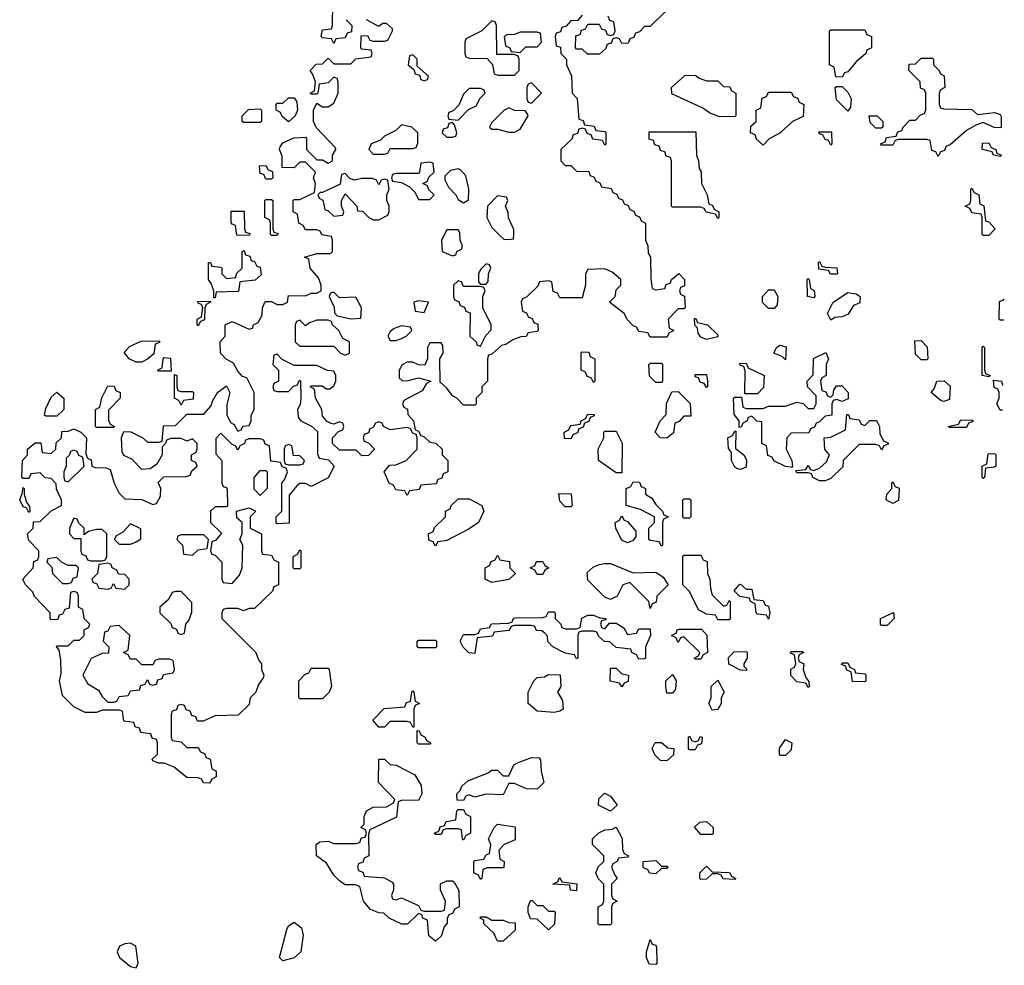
# Model space of a CAD drawing. Header units: inches. Extents: x 2380249 to 2585472, y 382747 to 546448.
# Tile 506 of 626: x 2564358 to 2567844, y 432943 to 436290. Entities that reach past the tile are written whole.
import ezdxf

# ---------------------------------------------------------------- set-up
doc = ezdxf.new("R2010")
doc.units = ezdxf.units.IN
doc.header["$MEASUREMENT"] = 0
doc.layers.add('C5463', color=7, linetype='Continuous')

msp = doc.modelspace()

# ---------------------------------------------------------------- linework, layer by layer
at = {"layer": 'C5463', "color": 4, "elevation": 36}
for points in [[(2565514, 436290), (2565534, 436270), (2565532.7, 436247.3), (2565518, 436242), (2565510, 436226), (2565478, 436222), (2565470, 436206), (2565462, 436222), (2565430, 436226), (2565426, 436230), (2565430, 436254), (2565462, 436258), (2565466, 436270), (2565467.3, 436347.3)], [(2566652.7, 436327.3), (2566590, 436266), (2566570, 436266), (2566552.7, 436247.3), (2566538, 436242), (2566532.7, 436227.3), (2566518, 436222), (2566512.7, 436207.3), (2566490, 436206), (2566482, 436222), (2566470, 436226), (2566458, 436222), (2566452.7, 436207.3), (2566438, 436202), (2566432.7, 436187.3), (2566411.6, 436168.4), (2566368.4, 436168.4), (2566350, 436186), (2566330, 436186), (2566326, 436190), (2566327.3, 436232.7), (2566342, 436238), (2566347.3, 436252.7), (2566362, 436258), (2566370, 436274), (2566410, 436274), (2566418, 436258), (2566432.7, 436252.7), (2566438, 436238), (2566450, 436234), (2566462, 436238), (2566466, 436250), (2566462, 436282), (2566447.3, 436287.3), (2566442, 436302)], [(2566350, 436306), (2566332.7, 436287.3), (2566310, 436286), (2566292.7, 436267.3), (2566278, 436262), (2566272.7, 436247.3), (2566258, 436242), (2566254, 436230), (2566258, 436198), (2566272.7, 436192.7), (2566274, 436170), (2566294, 436150), (2566294, 436130), (2566311.6, 436091.6), (2566314, 436030), (2566331.6, 436011.6), (2566338, 435938), (2566352.7, 435932.7), (2566358, 435918), (2566392.7, 435912.7), (2566398, 435898), (2566430, 435894), (2566434, 435890), (2566434, 435850), (2566430, 435846), (2566422, 435862), (2566387.3, 435867.3), (2566382, 435882), (2566367.3, 435887.3), (2566362, 435902), (2566350, 435906), (2566338, 435902), (2566332.7, 435887.3), (2566318, 435882), (2566312.7, 435867.3), (2566274, 435830), (2566274, 435790), (2566290, 435774), (2566310, 435774), (2566330, 435754), (2566372.7, 435752.7), (2566378, 435738), (2566392.7, 435732.7), (2566398, 435718), (2566412.7, 435712.7), (2566418, 435698), (2566452.7, 435692.7), (2566458, 435678), (2566472.7, 435672.7), (2566478, 435658), (2566492.7, 435652.7), (2566498, 435638), (2566512.7, 435632.7), (2566518, 435618), (2566532.7, 435612.7), (2566538, 435598), (2566552.7, 435592.7), (2566558, 435578), (2566574, 435570), (2566574, 435510), (2566582, 435490), (2566583.6, 435463.6), (2566592, 435450), (2566592.7, 435372.7), (2566598, 435338), (2566610, 435334), (2566642, 435338), (2566647.3, 435352.7), (2566662, 435358), (2566666, 435370), (2566691.6, 435391.6), (2566712, 435370), (2566711.6, 435348.4), (2566698, 435342), (2566694, 435330), (2566698, 435318), (2566711.6, 435311.6), (2566714, 435270), (2566710, 435266), (2566690, 435266), (2566654, 435230), (2566658, 435198), (2566674, 435190), (2566658, 435182), (2566650, 435166), (2566590, 435166), (2566582, 435182), (2566550, 435186), (2566542, 435202), (2566530, 435206), (2566510, 435228), (2566498, 435250), (2566446, 435290), (2566466, 435310), (2566470, 435334), (2566486, 435350), (2566486, 435370), (2566456.4, 435396.4), (2566430, 435408), (2566370, 435406), (2566362, 435390), (2566362, 435350), (2566350, 435306), (2566270, 435306), (2566262, 435322), (2566247.3, 435327.3), (2566242, 435362), (2566230, 435366), (2566198, 435362), (2566192.7, 435347.3), (2566152.7, 435307.3), (2566138, 435302), (2566134, 435290), (2566138, 435258), (2566152.7, 435252.7), (2566158, 435238), (2566172.7, 435232.7), (2566178, 435218), (2566192.7, 435212.7), (2566194, 435190), (2566190, 435186), (2566158, 435182), (2566151.6, 435168.4), (2566132.7, 435167.3), (2566103.6, 435156.4), (2566079.6, 435140.4), (2566063.6, 435136.4), (2566030, 435106), (2566018, 435102), (2566014, 435090), (2566014, 435010), (2565994, 434990), (2565994, 434970), (2565974, 434950), (2565974, 434930), (2565970, 434926), (2565930, 434926), (2565906, 434950), (2565890, 434958), (2565870, 434986), (2565847.3, 435007.3), (2565846, 435090), (2565858, 435110), (2565856.4, 435136.4), (2565850, 435146), (2565810, 435146), (2565802, 435130), (2565802, 435090), (2565792.7, 435067.3), (2565770, 435068), (2565750, 435078), (2565730, 435078), (2565712, 435068), (2565702, 435050), (2565702, 435022), (2565712.7, 435012.7), (2565730, 435012), (2565770, 435022), (2565814, 435010), (2565798, 435002), (2565783.6, 434976.4), (2565718, 434942), (2565714, 434930), (2565718, 434918), (2565731.6, 434911.6), (2565732.7, 434892.7), (2565752, 434870), (2565758, 434838), (2565770, 434834), (2565778, 434818), (2565790, 434814), (2565810, 434794), (2565831.6, 434791.6), (2565854, 434770), (2565854, 434750), (2565874, 434730), (2565874, 434690), (2565858, 434682), (2565852.7, 434667.3), (2565838, 434662), (2565832.7, 434647.3), (2565778, 434642), (2565772.7, 434627.3), (2565738, 434622), (2565730, 434606), (2565722, 434622), (2565690, 434626), (2565682, 434642), (2565666, 434650), (2565648, 434690), (2565667.3, 434712.7), (2565690, 434714), (2565726, 434730), (2565766, 434770), (2565766, 434810), (2565762, 434822), (2565750, 434826), (2565742, 434842), (2565730, 434846), (2565670, 434838), (2565646, 434850), (2565642, 434862), (2565630, 434866), (2565618, 434862), (2565610, 434846), (2565598, 434842), (2565592.7, 434827.3), (2565578, 434822), (2565574, 434810), (2565578, 434798), (2565592.7, 434792.7), (2565614, 434770), (2565592.7, 434747.3), (2565570, 434746), (2565550, 434766), (2565490, 434766), (2565466, 434790), (2565466, 434810), (2565487.3, 434832.7), (2565502, 434838), (2565506, 434850), (2565502, 434862), (2565490, 434866), (2565470, 434858), (2565460.4, 434860.4), (2565447.3, 434867.3), (2565430, 434886), (2565428, 434910), (2565406, 434950), (2565402, 434982), (2565386, 434990), (2565390, 434994), (2565430, 434994), (2565443.6, 434983.6), (2565456.4, 434983.6), (2565470, 434994), (2565478, 435010), (2565478, 435030), (2565470, 435046), (2565448, 435048), (2565410, 435066), (2565330, 435066), (2565287.3, 435087.3), (2565270, 435106), (2565258, 435102), (2565254, 435070), (2565274, 435050), (2565274, 435010), (2565258, 435002), (2565254, 434990), (2565258, 434978), (2565270, 434974), (2565310, 434974), (2565327.3, 434992.7), (2565342, 434998), (2565347.3, 435012.7), (2565352.7, 435012.7), (2565354, 434950), (2565351.6, 434928.4), (2565342, 434910), (2565343.6, 434883.6), (2565354, 434870), (2565391.6, 434851.6), (2565412.7, 434832.7), (2565412.7, 434752.7), (2565418, 434738), (2565451.6, 434731.6), (2565472, 434710), (2565450, 434668), (2565390, 434638), (2565370, 434648), (2565350, 434648), (2565339.6, 434640.4), (2565312.7, 434607.3), (2565312.7, 434507.3), (2565270, 434506), (2565266, 434510), (2565266, 434530), (2565286, 434550), (2565286, 434650), (2565296.4, 434663.6), (2565306, 434690), (2565302, 434702), (2565287.3, 434707.3), (2565282, 434722), (2565247.3, 434727.3), (2565242, 434782), (2565227.3, 434787.3), (2565222, 434802), (2565210, 434806), (2565170, 434806), (2565158, 434802), (2565154, 434790), (2565138, 434782), (2565130, 434766), (2565122, 434782), (2565110, 434786), (2565070, 434826), (2565052.7, 434807.3), (2565052.7, 434752.7), (2565074, 434730), (2565074, 434650), (2565078, 434638), (2565090, 434634), (2565092.7, 434627.3), (2565094, 434570), (2565090, 434566), (2565050, 434566), (2565034, 434550), (2565034, 434510), (2565072, 434472), (2565052.7, 434447.3), (2565038, 434442), (2565034, 434410), (2565038, 434398), (2565050, 434394), (2565074, 434370), (2565074, 434310), (2565078, 434298), (2565110, 434294), (2565136.4, 434323.6), (2565146, 434350), (2565148, 434430), (2565138, 434450), (2565146, 434470), (2565146, 434510), (2565127.3, 434527.3), (2565126, 434550), (2565170, 434562), (2565191.6, 434551.6), (2565191.6, 434548.4), (2565174, 434530), (2565174, 434490), (2565214, 434470), (2565214, 434410), (2565218, 434398), (2565250, 434394), (2565258, 434378), (2565274, 434370), (2565274, 434290), (2565258, 434282), (2565252.7, 434267.3), (2565190, 434206), (2565170, 434206), (2565150, 434198), (2565130, 434206), (2565090, 434206), (2565078, 434202), (2565074, 434190), (2565074, 434170), (2565194, 434050), (2565203.6, 434023.6), (2565214, 434010), (2565214, 433990), (2565222, 433970), (2565219.6, 433960.4), (2565203.6, 433936.4), (2565194, 433910), (2565174, 433890), (2565170, 433866), (2565131.6, 433828.4), (2565050, 433826), (2565007.3, 433807.3), (2564987.3, 433807.3), (2564982, 433822), (2564967.3, 433827.3), (2564962, 433842), (2564947.3, 433847.3), (2564942, 433862), (2564930, 433866), (2564918, 433862), (2564912.7, 433847.3), (2564898, 433842), (2564894, 433830), (2564894, 433750), (2564898, 433738), (2564930, 433734), (2564950, 433714), (2564990, 433714), (2564998, 433698), (2565012.7, 433692.7), (2565018, 433678), (2565032.7, 433672.7), (2565038, 433638), (2565054, 433630), (2565054, 433610), (2565038, 433602), (2565030, 433588), (2565008.4, 433588.4), (2565002, 433602), (2564990, 433606), (2564950, 433608), (2564904.7, 433644.7), (2564870, 433658), (2564850, 433658), (2564830, 433666), (2564827.3, 433672.7), (2564846, 433690), (2564846, 433730), (2564842, 433742), (2564827.3, 433747.3), (2564822, 433762), (2564787.3, 433767.3), (2564782, 433782), (2564767.3, 433787.3), (2564762, 433802), (2564727.3, 433807.3), (2564722, 433842), (2564710, 433846), (2564650, 433846), (2564630, 433838), (2564590, 433838), (2564550, 433858), (2564510, 433898), (2564499, 433950), (2564504.7, 433975.3), (2564504, 434024), (2564498, 434058), (2564488.8, 434071.1), (2564490, 434074), (2564530, 434074), (2564550, 434094), (2564570, 434094), (2564586, 434110), (2564586, 434130), (2564602, 434138), (2564606, 434150), (2564586, 434170), (2564582, 434202), (2564566, 434210), (2564566, 434250), (2564562, 434262), (2564550, 434266), (2564538, 434262), (2564532.7, 434207.3), (2564518, 434202), (2564510, 434186), (2564498, 434182), (2564492.7, 434167.3), (2564470, 434166), (2564466, 434170), (2564466, 434190), (2564410, 434248), (2564404, 434264), (2564378, 434290), (2564370, 434306), (2564368.7, 434310), (2564406, 434350), (2564408.4, 434371.6), (2564422, 434378), (2564426, 434390), (2564426, 434410), (2564390, 434446), (2564386, 434470), (2564406, 434490), (2564407.3, 434512.7), (2564430, 434514), (2564470, 434552), (2564506, 434570), (2564506, 434590), (2564488.4, 434628.4), (2564487.3, 434647.3), (2564470, 434666), (2564448, 434668), (2564430, 434686), (2564398, 434682), (2564390, 434666), (2564370, 434666), (2564366, 434670), (2564368, 434730), (2564386, 434750), (2564386, 434770), (2564412.7, 434792.7), (2564432.7, 434792.7), (2564438, 434758), (2564470, 434754), (2564486, 434770), (2564487.3, 434792.7), (2564506, 434810), (2564507.3, 434832.7), (2564530, 434834), (2564550, 434842), (2564574, 434830), (2564594, 434810), (2564592.7, 434752.7), (2564598, 434738), (2564611.6, 434731.6), (2564614, 434710), (2564624.7, 434704.7), (2564663.6, 434703.6), (2564678, 434698), (2564692, 434650), (2564710, 434614), (2564730, 434594), (2564790, 434592), (2564830, 434574), (2564842, 434578), (2564856.4, 434603.6), (2564858, 434630), (2564848, 434652), (2564868, 434672), (2564947.3, 434672.7), (2564962, 434678), (2564967.3, 434692.7), (2564986, 434710), (2564982, 434722), (2564966, 434730), (2564966, 434750), (2564982, 434758), (2564986, 434770), (2564986, 434790), (2564970, 434806), (2564950, 434798), (2564930, 434808), (2564892.7, 434807.3), (2564878, 434802), (2564874, 434790), (2564862, 434778), (2564862, 434750), (2564843.6, 434716.4), (2564819.6, 434700.4), (2564790, 434698), (2564754.6, 434734.6), (2564727.3, 434747.3), (2564720.4, 434760.4), (2564718, 434810), (2564727.3, 434832.7), (2564751.6, 434831.6), (2564794, 434810), (2564810, 434794), (2564850, 434794), (2564862, 434798), (2564867.3, 434852.7), (2564910, 434854), (2564950, 434894), (2565010, 434894), (2565036.4, 434923.6), (2565040.4, 434939.6), (2565058, 434970), (2565090, 434994), (2565102, 434970), (2565091.6, 434928.4), (2565091.6, 434891.6), (2565104.7, 434864.7), (2565116.9, 434856.9), (2565130, 434834), (2565142, 434838), (2565148.4, 434851.6), (2565170, 434854), (2565178, 434870), (2565178, 434890), (2565188, 434910), (2565188, 434970), (2565162, 435022), (2565147.3, 435027.3), (2565130, 435046), (2565114.6, 435074.6), (2565088.8, 435088.9), (2565068.7, 435110), (2565068, 435150), (2565086, 435170), (2565086, 435210), (2565110, 435222), (2565170, 435194), (2565182, 435198), (2565186, 435210), (2565202, 435218), (2565216.4, 435243.6), (2565218, 435270), (2565227.3, 435292.7), (2565250, 435292), (2565270, 435282), (2565290, 435282), (2565306, 435290), (2565310, 435314), (2565370, 435312), (2565390, 435322), (2565410, 435322), (2565426, 435330), (2565426, 435350), (2565416.4, 435376.4), (2565386, 435410), (2565382, 435442), (2565366, 435450), (2565410, 435462), (2565458, 435462), (2565466, 435470), (2565466, 435510), (2565462, 435522), (2565428.4, 435528.4), (2565422, 435542), (2565410, 435546), (2565370, 435546), (2565362, 435562), (2565346, 435570), (2565342, 435602), (2565326, 435610), (2565326, 435650), (2565330, 435654), (2565350, 435654), (2565402, 435678), (2565406, 435710), (2565398, 435730), (2565406, 435750), (2565370, 435786), (2565350, 435786), (2565330, 435766), (2565287.3, 435767.3), (2565287.3, 435807.3), (2565278, 435830), (2565280.4, 435839.6), (2565290, 435854), (2565328.4, 435871.6), (2565370, 435874), (2565374, 435870), (2565374, 435830), (2565410, 435794), (2565430, 435794), (2565450, 435782), (2565466, 435790), (2565466, 435810), (2565478, 435830), (2565476.4, 435836.4), (2565408, 435908), (2565398, 435930), (2565398, 435970), (2565410, 435994), (2565430, 435982), (2565450, 435982), (2565470, 435994), (2565486, 436030), (2565486, 436070), (2565482, 436082), (2565470, 436086), (2565450, 436066), (2565418, 436062), (2565414, 436030), (2565410, 436026), (2565390, 436026), (2565386, 436030), (2565402, 436038), (2565406, 436070), (2565396.4, 436096.4), (2565386, 436110), (2565407.3, 436132.7), (2565430, 436134), (2565450, 436154), (2565470, 436134), (2565530, 436134), (2565548.4, 436151.6), (2565602, 436158), (2565606, 436170), (2565602, 436182), (2565570, 436186), (2565566, 436190), (2565567.3, 436232.7), (2565590, 436234), (2565598, 436218), (2565610, 436214), (2565650, 436214), (2565662, 436218), (2565678, 436250), (2565678, 436258), (2565656.4, 436276.4), (2565643.6, 436276.4), (2565630, 436266), (2565586, 436290)], [(2567830, 435226), (2567826, 435230), (2567827.3, 435292.7), (2567842, 435298), (2567844.4, 435302.2)], [(2567843.2, 435226), (2567830, 435226)], [(2567838.3, 434908), (2567830, 434908), (2567818, 434930), (2567826, 434950), (2567826, 434970), (2567822, 434982), (2567808.4, 434988.4), (2567806, 435014), (2567834, 435010), (2567838, 434998), (2567839.7, 434997.4)]]:
    msp.add_lwpolyline(points, dxfattribs=at)
at = {"layer": 'C5463', "color": 4}
for points, elevation in [([(2566030, 436286), (2565994, 436250), (2565938, 436222), (2565934, 436210), (2565934, 436170), (2565938, 436158), (2565950, 436154), (2566012.7, 436152.7), (2566032, 436132), (2566038, 436098), (2566050, 436094), (2566110, 436094), (2566126, 436110), (2566126, 436150), (2566122, 436162), (2566107.3, 436167.3), (2566047.3, 436167.3), (2566046, 436270), (2566042, 436282)], 36), ([(2567270, 436086), (2567247.3, 436087.3), (2567242, 436122), (2567226, 436130), (2567226, 436250), (2567230, 436254), (2567350, 436254), (2567358, 436238), (2567374, 436230), (2567374, 436190), (2567358, 436182), (2567354, 436170), (2567319.6, 436140.4), (2567290, 436106), (2567278, 436102)], 36), ([(2566190, 436246), (2566130, 436246), (2566110, 436238), (2566083.6, 436236.4), (2566074, 436230), (2566078, 436198), (2566094, 436190), (2566098, 436178), (2566130, 436174), (2566150, 436194), (2566190, 436194), (2566206, 436210), (2566202, 436242)], 36), ([(2565750, 436166), (2565738, 436162), (2565734, 436130), (2565754, 436114), (2565758, 436098), (2565774, 436094), (2565778, 436078), (2565790, 436074), (2565802, 436078), (2565806, 436090), (2565766, 436126), (2565766, 436150)], 36), ([(2567750, 435954), (2567810, 435962), (2567830, 435954), (2567832.7, 435947.3), (2567832.7, 435907.3), (2567808.4, 435908.4), (2567770, 435926), (2567743.6, 435916.4), (2567710, 435898), (2567652.7, 435847.3), (2567638, 435842), (2567632.7, 435827.3), (2567618, 435822), (2567610, 435806), (2567602, 435822), (2567587.3, 435827.3), (2567582, 435862), (2567570, 435866), (2567470, 435866), (2567458, 435862), (2567450, 435846), (2567410, 435846), (2567406, 435850), (2567422, 435858), (2567427.3, 435872.7), (2567462, 435878), (2567467.3, 435892.7), (2567482, 435898), (2567486, 435910), (2567510, 435934), (2567530, 435934), (2567547.3, 435952.7), (2567562, 435958), (2567566, 435970), (2567566, 436030), (2567562, 436042), (2567547.3, 436047.3), (2567546, 436070), (2567506, 436110), (2567507.3, 436132.7), (2567530, 436134), (2567550, 436154), (2567590, 436154), (2567594, 436150), (2567594, 436130), (2567614, 436110), (2567618, 436098), (2567631.6, 436091.6), (2567634, 436050), (2567618, 436042), (2567614, 436030), (2567614, 435990), (2567618, 435978), (2567630, 435974), (2567730, 435972)], 36), ([(2566790, 436074), (2566830, 436074), (2566850, 436054), (2566872.7, 436052.7), (2566878, 436038), (2566894, 436030), (2566894, 435950), (2566890, 435946), (2566832.7, 435947.3), (2566800.4, 435960.4), (2566776.4, 435976.4), (2566667.3, 436027.3), (2566666, 436050), (2566712.7, 436092.7), (2566750, 436094), (2566763.6, 436083.6)], 36), ([(2565990, 436046), (2565950, 436046), (2565930, 436026), (2565912.7, 435987.3), (2565892.7, 435967.3), (2565878, 435962), (2565874, 435950), (2565878, 435938), (2565910, 435934), (2565947.3, 435972.7), (2565974.6, 435985.4), (2565988, 436012), (2566006, 436030), (2566002, 436042)], 36), ([(2566170, 436066), (2566158, 436062), (2566154, 436050), (2566154, 436010), (2566158, 435998), (2566170, 435994), (2566206, 436030)], 36), ([(2567290, 435966), (2567250, 436006), (2567246, 436050), (2567250, 436054), (2567270, 436054), (2567290, 436034), (2567302, 436010), (2567299.6, 435980.4)], 36), ([(2565310, 435928), (2565287.3, 435947.3), (2565282, 435962), (2565266, 435970), (2565266, 435990), (2565270, 435994), (2565290, 435994), (2565310, 436014), (2565330, 436014), (2565339.6, 435999.6), (2565342, 435970), (2565334, 435950)], 36), ([(2566990, 435846), (2566967.3, 435867.3), (2566962, 435882), (2566946, 435890), (2566947.3, 435912.7), (2566966, 435930), (2566966, 435970), (2566982, 435978), (2566987.3, 436012.7), (2567002, 436018), (2567010, 436034), (2567090, 436034), (2567098, 436018), (2567112.7, 436012.7), (2567118, 435998), (2567134, 435990), (2567132.7, 435947.3), (2567094, 435930), (2567050, 435888), (2567011.6, 435868.4)], 36), ([(2565150, 435926), (2565146, 435930), (2565146, 435950), (2565168.4, 435971.6), (2565210, 435974), (2565214, 435970), (2565214, 435930), (2565210, 435926)], 36), ([(2566090, 435978), (2566072, 435968), (2566030, 435926), (2566022, 435910), (2566030, 435902), (2566050, 435902), (2566090, 435892), (2566110, 435892), (2566130, 435902), (2566158, 435950), (2566156.4, 435956.4), (2566147.3, 435967.3), (2566110, 435968)], 36), ([(2567390, 435906), (2567370, 435926), (2567366, 435950), (2567394, 435950), (2567410, 435934), (2567414, 435930), (2567414, 435910), (2567410, 435906)], 36), ([(2565710, 435918), (2565690, 435898), (2565650, 435878), (2565636, 435864), (2565602, 435850), (2565594, 435830), (2565610, 435814), (2565650, 435814), (2565662, 435818), (2565670, 435834), (2565750, 435834), (2565762, 435838), (2565767.3, 435852.7), (2565768, 435890), (2565746, 435910)], 36), ([(2565890, 435926), (2565878, 435922), (2565872.7, 435907.3), (2565858, 435902), (2565854, 435890), (2565870, 435874), (2565890, 435874), (2565902, 435878), (2565906, 435890), (2565898, 435918)], 36), ([(2566830, 435586), (2566822, 435602), (2566788.4, 435608.4), (2566782, 435622), (2566770, 435626), (2566670, 435626), (2566666, 435630), (2566666, 435790), (2566662, 435802), (2566647.3, 435807.3), (2566642, 435822), (2566627.3, 435827.3), (2566622, 435842), (2566607.3, 435847.3), (2566602, 435862), (2566587.3, 435867.3), (2566587.3, 435892.7), (2566752.7, 435892.7), (2566754, 435810), (2566762, 435790), (2566763.6, 435763.6), (2566771.2, 435751.1), (2566772, 435710), (2566792, 435670), (2566798, 435638), (2566810, 435634), (2566818, 435618), (2566834, 435610), (2566834, 435590)], 36), ([(2567230, 435846), (2567222, 435862), (2567210, 435866), (2567202, 435882), (2567190, 435886), (2567187.3, 435892.7), (2567232.7, 435892.7), (2567234, 435850)], 36), ([(2567830, 435806), (2567806, 435810), (2567802, 435822), (2567766, 435830), (2567767.3, 435852.7), (2567790, 435854), (2567798, 435838), (2567814, 435830), (2567818, 435818), (2567834, 435810)], 36), ([(2565230, 435726), (2565222, 435742), (2565210, 435746), (2565207.3, 435772.7), (2565230, 435774), (2565238, 435758), (2565252.7, 435752.7), (2565254, 435730), (2565250, 435726)], 36), ([(2565810, 435786), (2565778, 435782), (2565774, 435750), (2565770, 435746), (2565690, 435746), (2565678, 435742), (2565674, 435730), (2565678, 435718), (2565710, 435714), (2565738, 435698), (2565758, 435678), (2565770, 435654), (2565810, 435654), (2565826, 435670), (2565807.3, 435687.3), (2565802, 435702), (2565786, 435710), (2565802, 435718), (2565807.3, 435732.7), (2565826, 435750), (2565822, 435782)], 36), ([(2565510, 435746), (2565498, 435742), (2565492.7, 435707.3), (2565430, 435678), (2565422, 435678), (2565414, 435670), (2565418, 435658), (2565431.6, 435651.6), (2565438, 435618), (2565450, 435614), (2565470, 435594), (2565502, 435598), (2565506, 435610), (2565498, 435630), (2565498, 435650), (2565510, 435674), (2565552, 435630), (2565554, 435614), (2565572, 435612), (2565594, 435590), (2565610, 435582), (2565630, 435582), (2565662, 435598), (2565666, 435610), (2565666, 435630), (2565658, 435650), (2565658, 435670), (2565666, 435690), (2565662, 435722), (2565650, 435726), (2565638, 435722), (2565630, 435706), (2565622, 435722), (2565607.3, 435727.3), (2565570, 435728), (2565542, 435722), (2565527.3, 435727.3)], 36), ([(2565910, 435762), (2565883.6, 435756.4), (2565863.6, 435736.4), (2565863.6, 435723.6), (2565876.9, 435696.9), (2565902, 435670), (2565910, 435654), (2565930, 435642), (2565947.3, 435652.7), (2565948, 435690), (2565937.2, 435737.2), (2565919, 435759)], 36), ([(2566050, 435666), (2566014, 435630), (2566012, 435590), (2566030, 435554), (2566062, 435522), (2566072.7, 435512.7), (2566090, 435512), (2566106, 435514), (2566108, 435530), (2566107.3, 435547.3), (2566088.4, 435588.4), (2566087.3, 435607.3), (2566078, 435630), (2566086, 435650), (2566082, 435662)], 36), ([(2567770, 435526), (2567766, 435530), (2567766, 435590), (2567762, 435602), (2567730, 435606), (2567722, 435622), (2567706, 435630), (2567722, 435638), (2567726, 435650), (2567726, 435690), (2567730, 435694), (2567738, 435678), (2567754, 435670), (2567758, 435638), (2567771.6, 435631.6), (2567778, 435578), (2567790, 435574), (2567812, 435550), (2567790, 435526)], 36), ([(2565250, 435526), (2565246, 435530), (2565246, 435570), (2565242, 435582), (2565226, 435590), (2565226, 435650), (2565230, 435654), (2565250, 435654), (2565254, 435650), (2565254, 435550), (2565258, 435538), (2565272.7, 435532.7), (2565270, 435526)], 36), ([(2565170, 435526), (2565127.3, 435527.3), (2565122, 435562), (2565110, 435566), (2565107.3, 435572.7), (2565107.3, 435612.7), (2565152.7, 435612.7), (2565154, 435550), (2565158, 435538), (2565172.7, 435532.7)], 36), ([(2565910, 435546), (2565870, 435546), (2565852, 435510), (2565854, 435470), (2565890, 435454), (2565902, 435458), (2565906, 435470), (2565922, 435478), (2565926, 435490), (2565918, 435510), (2565916.4, 435536.4)], 36), ([(2565046, 435306), (2565046, 435330), (2565036.4, 435356.4), (2565026, 435370), (2565026, 435430), (2565034, 435430), (2565038, 435418), (2565070, 435414), (2565074, 435410), (2565074, 435390), (2565090, 435374), (2565122, 435378), (2565127.3, 435392.7), (2565146, 435410), (2565146, 435470), (2565152.7, 435472.7), (2565158, 435458), (2565172.7, 435452.7), (2565178, 435438), (2565190, 435434), (2565198, 435418), (2565210, 435414), (2565212.7, 435387.3), (2565191.6, 435368.4), (2565138, 435362), (2565132.7, 435327.3), (2565054, 435326), (2565050, 435306)], 36), ([(2566010, 435426), (2565990, 435406), (2565982, 435390), (2565982, 435362), (2565990, 435354), (2566010, 435354), (2566016.4, 435363.6), (2566018, 435390), (2566026, 435410), (2566022, 435422)], 36), ([(2567228.7, 435388.7), (2567222, 435402), (2567187.3, 435407.3), (2567186, 435430), (2567190, 435434), (2567198, 435418), (2567210, 435414), (2567251.6, 435411.6), (2567254, 435390), (2567250, 435388.7)], 36), ([(2565910, 435366), (2565894, 435350), (2565894, 435310), (2565898, 435298), (2565912.7, 435292.7), (2565918, 435278), (2565932.7, 435272.7), (2565938, 435258), (2565952.7, 435252.7), (2565952, 435170), (2565974, 435150), (2565978, 435138), (2565990, 435134), (2566008.4, 435171.6), (2566027.3, 435192.7), (2566028, 435210), (2565998, 435270), (2565998, 435310), (2566006, 435330), (2566002, 435342), (2565990, 435346), (2565930, 435346), (2565922, 435362)], 36), ([(2567170, 435306), (2567148, 435310), (2567146, 435370), (2567150, 435374), (2567154, 435370), (2567158, 435338), (2567171.6, 435331.6), (2567174, 435310)], 36), ([(2565470, 435326), (2565458, 435322), (2565454, 435310), (2565472, 435272), (2565472.7, 435252.7), (2565482, 435242), (2565530, 435231.3), (2565550, 435232), (2565566, 435234), (2565568, 435270), (2565548, 435308), (2565490, 435306)], 36), ([(2567010, 435268), (2566988.4, 435288.4), (2566988, 435310), (2567010, 435334), (2567030, 435334), (2567042, 435310), (2567039.6, 435280.4), (2567030, 435268)], 36), ([(2567230, 435226), (2567218, 435250), (2567238, 435290), (2567290, 435324.7), (2567319.6, 435319.6), (2567334, 435310), (2567332.7, 435287.3), (2567310, 435278), (2567292, 435248), (2567270, 435238), (2567244.7, 435235.3)], 36), ([(2564990, 435206), (2564986, 435210), (2564986, 435230), (2565002, 435238), (2565006, 435270), (2565002, 435282), (2564990, 435286), (2564987.3, 435292.7), (2565034, 435294), (2565034, 435290), (2565018, 435282), (2565014, 435270), (2565012.7, 435227.3), (2564998, 435222)], 36), ([(2565770, 435295.3), (2565754, 435290), (2565758, 435258), (2565790, 435254), (2565806, 435290)], 36), ([(2565450, 435226), (2565410, 435226), (2565383.6, 435216.4), (2565370, 435206), (2565350, 435226), (2565338, 435222), (2565334, 435210), (2565334, 435150), (2565350, 435134), (2565470, 435134), (2565494, 435110), (2565510, 435102), (2565526, 435110), (2565526, 435150), (2565502, 435162), (2565488, 435190), (2565466, 435210), (2565462, 435222)], 36), ([(2566790, 435158), (2566770, 435166), (2566760.4, 435180.4), (2566758, 435198), (2566748.4, 435208.4), (2566747.3, 435232.7), (2566752.7, 435232.7), (2566758, 435218), (2566794, 435210), (2566830, 435174), (2566830, 435168)], 36), ([(2565710, 435206), (2565683.6, 435196.4), (2565670, 435186), (2565662, 435170), (2565670, 435154), (2565690, 435154), (2565710, 435162), (2565726, 435170), (2565746, 435190), (2565742, 435202)], 36), ([(2564770, 435078), (2564746, 435090), (2564728.4, 435111.6), (2564747.3, 435132.7), (2564788.4, 435151.6), (2564852.7, 435152.7), (2564852.7, 435147.3), (2564838, 435142), (2564832.7, 435107.3), (2564810, 435088), (2564790, 435078)], 36), ([(2567070, 435086), (2567058, 435098), (2567028, 435110), (2567038, 435130), (2567050, 435138), (2567072, 435132)], 36), ([(2567550, 435086), (2567530, 435106), (2567527.3, 435152.7), (2567550, 435154), (2567571.6, 435131.6), (2567574, 435090), (2567570, 435086)], 36), ([(2566390, 435006), (2566382, 435022), (2566367.3, 435027.3), (2566362, 435042), (2566346, 435050), (2566346, 435110), (2566350, 435114), (2566372.7, 435112.7), (2566378, 435098), (2566394, 435090), (2566394, 435010)], 36), ([(2567230, 434954), (2567238, 434962), (2567240.4, 434979.6), (2567250, 434994), (2567270, 434994), (2567292, 434970), (2567291.6, 434948.4), (2567270, 434938), (2567250, 434946), (2567238, 434942), (2567234, 434930), (2567234, 434890), (2567210, 434886), (2567190, 434866), (2567178, 434862), (2567172.7, 434847.3), (2567158, 434842), (2567152.7, 434827.3), (2567090, 434826), (2567074, 434810), (2567072, 434770), (2567092, 434730), (2567094, 434706), (2567090, 434706), (2567070, 434708), (2567028.4, 434728.4), (2567022, 434742), (2567007.3, 434747.3), (2567002, 434782), (2566986, 434790), (2566986, 434866), (2566968.4, 434868.4), (2566950, 434886), (2566938, 434882), (2566934, 434870), (2566918, 434862), (2566912.7, 434847.3), (2566906, 434846), (2566906, 434870), (2566887.3, 434892.7), (2566886, 434950), (2566890, 434954), (2566914, 434954), (2566918, 434918), (2566930, 434914), (2566990, 434914), (2567010, 434922), (2567070, 434922), (2567110, 434936), (2567131.6, 434931.6), (2567150, 434914), (2567170, 434914), (2567178, 434930), (2567178, 434958), (2567148, 434990), (2567146, 435010), (2567167.3, 435032.7), (2567169, 435091), (2567212, 435112), (2567222, 435090), (2567214, 435070), (2567214, 435030), (2567198, 435022), (2567194, 435010), (2567198, 434978), (2567212.7, 434972.7), (2567218, 434958)], 36), ([(2567790, 435026), (2567766, 435030), (2567766, 435130), (2567770, 435134), (2567774, 435130), (2567774, 435050), (2567778, 435038), (2567794, 435030)], 36), ([(2564850, 435046), (2564846, 435050), (2564862, 435058), (2564866, 435090), (2564870, 435094), (2564891.6, 435091.6), (2564894, 435046), (2564890, 435046)], 36), ([(2566610, 435006), (2566588.4, 435028.4), (2566586, 435070), (2566590, 435074), (2566630, 435074), (2566634, 435070), (2566634, 435010), (2566630, 435006)], 36), ([(2566926, 434966), (2566927.3, 435047.3), (2566922, 435062), (2566910, 435066), (2566907.3, 435072.7), (2566930, 435074), (2566938, 435058), (2566994, 435030), (2566991.6, 434988.4), (2566970, 434966)], 36), ([(2564930, 434974), (2564970, 434974), (2564974, 434970), (2564972.7, 434947.3), (2564938, 434942), (2564930, 434926), (2564922, 434942), (2564906, 434950), (2564906, 435034), (2564914, 435030), (2564914, 434990), (2564918, 434978)], 36), ([(2566790, 434988), (2566782, 435002), (2566767.3, 435007.3), (2566762, 435022), (2566750, 435026), (2566750, 435034), (2566790, 435034), (2566794, 435010), (2566794, 434990)], 36), ([(2567630, 434938), (2567620.4, 434940.4), (2567586, 434970), (2567596.4, 434983.6), (2567606, 435010), (2567632, 435012), (2567652.7, 434992.7), (2567650, 434946)], 36), ([(2564450, 434886), (2564446, 434890), (2564450, 434914), (2564470, 434954), (2564490, 434972), (2564514, 434950), (2564514, 434910), (2564490, 434886)], 36), ([(2564630, 434846), (2564626, 434850), (2564626, 434910), (2564642, 434918), (2564648.4, 434951.6), (2564670, 434994), (2564692.7, 434992.7), (2564698, 434978), (2564714, 434970), (2564714, 434950), (2564672.7, 434907.3), (2564672.7, 434872.7), (2564678, 434858), (2564694, 434850), (2564690, 434846)], 36), ([(2566650, 434808.7), (2566626, 434810), (2566608, 434830), (2566626, 434870), (2566647.3, 434892.7), (2566648.4, 434931.6), (2566667.3, 434972.7), (2566690, 434974), (2566731.6, 434931.6), (2566734, 434886), (2566710, 434886), (2566692.7, 434867.3), (2566678, 434862), (2566672.7, 434827.3)], 36), ([(2566310, 434806), (2566287.3, 434807.3), (2566286, 434830), (2566302, 434838), (2566310, 434854), (2566342, 434858), (2566346, 434870), (2566362, 434878), (2566370, 434894), (2566392.7, 434892.7), (2566392.7, 434887.3), (2566378, 434882), (2566372.7, 434867.3), (2566358, 434862), (2566352.7, 434847.3), (2566338, 434842), (2566332.7, 434827.3), (2566318, 434822)], 36), ([(2567350, 434854), (2567368.4, 434871.6), (2567391.3, 434871.3), (2567402, 434850), (2567403.6, 434823.6), (2567418, 434798), (2567432.7, 434792.7), (2567432.7, 434787.3), (2567418, 434782), (2567410, 434768), (2567402, 434782), (2567390, 434786), (2567330, 434786), (2567274, 434730), (2567272.7, 434707.3), (2567230, 434666), (2567210, 434658), (2567190, 434658), (2567166, 434670), (2567162, 434682), (2567150, 434686), (2567110, 434686), (2567106, 434694), (2567142, 434698), (2567150, 434712), (2567158, 434698), (2567170, 434694), (2567190, 434702), (2567214.6, 434725.4), (2567226, 434750), (2567208.4, 434768.4), (2567206, 434810), (2567230, 434812), (2567282, 434838), (2567287.3, 434892.7), (2567292.7, 434892.7), (2567298, 434878), (2567330, 434874), (2567338, 434858)], 36), ([(2567650, 434846), (2567646, 434850), (2567682, 434858), (2567690, 434874), (2567732.7, 434872.7), (2567732.7, 434867.3), (2567718, 434862), (2567710, 434846)], 36), ([(2566470, 434686), (2566408, 434730), (2566406, 434770), (2566426, 434810), (2566426, 434830), (2566430, 434834), (2566470, 434834), (2566491.6, 434791.6), (2566490, 434686)], 36), ([(2566910, 434698), (2566900.4, 434700.4), (2566890, 434706), (2566878, 434730), (2566878, 434758), (2566867.3, 434772.7), (2566866, 434810), (2566882, 434818), (2566890, 434834), (2566894, 434834), (2566892.7, 434772.7), (2566922, 434750), (2566932, 434732), (2566930, 434706)], 36), ([(2564550, 434766), (2564538, 434762), (2564532.7, 434747.3), (2564522, 434738), (2564522, 434710), (2564514, 434690), (2564514, 434670), (2564518, 434658), (2564530, 434654), (2564586, 434710), (2564582, 434742), (2564567.3, 434747.3), (2564562, 434762)], 36), ([(2565310, 434786), (2565298, 434782), (2565294, 434770), (2565294, 434730), (2565298, 434718), (2565310, 434714), (2565350, 434714), (2565362, 434718), (2565366, 434730), (2565350, 434746), (2565327.3, 434747.3), (2565322, 434782)], 36), ([(2567770, 434666), (2567766, 434670), (2567766, 434710), (2567782, 434718), (2567787.3, 434752.7), (2567810, 434754), (2567814, 434750), (2567814, 434710), (2567810, 434706), (2567778, 434702), (2567774, 434670)], 36), ([(2565210, 434606), (2565188.4, 434628.4), (2565188, 434670), (2565210, 434694), (2565230, 434694), (2565234, 434690), (2565234, 434630)], 36), ([(2566630, 434426), (2566622, 434442), (2566590, 434446), (2566586, 434450), (2566586, 434490), (2566606, 434510), (2566606, 434530), (2566556.4, 434556.4), (2566506, 434570), (2566506, 434630), (2566522, 434638), (2566530, 434654), (2566552.7, 434652.7), (2566558, 434638), (2566574, 434630), (2566574, 434610), (2566596.9, 434596.9), (2566610, 434574), (2566634, 434550), (2566638, 434538), (2566654, 434530), (2566638, 434522), (2566634, 434510), (2566634, 434430)], 36), ([(2567450, 434578), (2567426, 434590), (2567428, 434610), (2567446, 434630), (2567446, 434650), (2567450, 434654), (2567458, 434638), (2567471.6, 434631.6), (2567470, 434588)], 36), ([(2564390, 434546), (2564382, 434562), (2564370, 434566), (2564358, 434590), (2564367.3, 434612.7), (2564370, 434634), (2564374, 434630), (2564374, 434610), (2564382, 434582), (2564392.7, 434567.3), (2564394, 434550)], 36), ([(2565830, 434426), (2565822, 434442), (2565807.3, 434447.3), (2565806, 434470), (2565822, 434478), (2565827.3, 434492.7), (2565866, 434530), (2565866, 434550), (2565882, 434558), (2565886, 434570), (2565910, 434594), (2565950, 434594), (2565994, 434570), (2566002, 434550), (2565982, 434510), (2565950, 434488), (2565870, 434446), (2565838, 434442)], 36), ([(2566290, 434566), (2566270, 434586), (2566267.3, 434612.7), (2566311.2, 434611.1), (2566314, 434570), (2566310, 434566)], 36), ([(2566710, 434526), (2566706, 434530), (2566706, 434590), (2566710, 434594), (2566730, 434594), (2566734, 434590), (2566734, 434530), (2566730, 434526)], 36), ([(2564550, 434526), (2564534, 434490), (2564534, 434470), (2564550, 434454), (2564574, 434454), (2564574, 434410), (2564578, 434398), (2564592.7, 434392.7), (2564598, 434378), (2564610, 434374), (2564650, 434374), (2564662, 434378), (2564666, 434390), (2564666, 434470), (2564650, 434486), (2564630, 434486), (2564602, 434478), (2564586, 434466), (2564586, 434490), (2564567.3, 434507.3), (2564562, 434522)], 36), ([(2566510, 434438), (2566490, 434448), (2566468.4, 434488.4), (2566466, 434510), (2566482, 434518), (2566490, 434534), (2566498, 434518), (2566510, 434514), (2566539.6, 434479.6), (2566539.6, 434460.4), (2566530, 434446)], 36), ([(2564750, 434506), (2564723.6, 434476.4), (2564698, 434462), (2564694, 434450), (2564710, 434434), (2564750, 434434), (2564770, 434442), (2564787.3, 434452.7), (2564787.3, 434487.3)], 36), ([(2565010, 434466), (2564930, 434466), (2564918, 434462), (2564914, 434450), (2564934, 434430), (2564938, 434398), (2564970, 434394), (2564990, 434414), (2565022, 434418), (2565026, 434450)], 36), ([(2565330, 434346), (2565326, 434350), (2565326, 434390), (2565342, 434398), (2565350, 434414), (2565354, 434410), (2565354, 434350), (2565350, 434346)], 36), ([(2564490, 434386), (2564458, 434382), (2564454, 434370), (2564472, 434352), (2564474, 434330), (2564510, 434294), (2564530, 434294), (2564542, 434298), (2564547.3, 434312.7), (2564562, 434318), (2564566, 434350), (2564558, 434358), (2564530, 434358), (2564506, 434370)], 36), ([(2566030, 434298), (2566006, 434310), (2566006, 434350), (2566022, 434358), (2566027.3, 434372.7), (2566042, 434378), (2566050, 434394), (2566058, 434378), (2566092.7, 434372.7), (2566094, 434350), (2566114, 434330), (2566090, 434308.7)], 36), ([(2566190, 434326), (2566182, 434342), (2566166, 434350), (2566182, 434358), (2566188.4, 434371.6), (2566210, 434372), (2566218, 434358), (2566232, 434350), (2566218, 434342), (2566210, 434326)], 36), ([(2566850, 434214), (2566862, 434218), (2566870, 434234), (2566874, 434230), (2566874, 434170), (2566870, 434166), (2566830, 434166), (2566822, 434182), (2566790, 434186), (2566761.2, 434201.2), (2566730, 434266), (2566706, 434290), (2566706, 434390), (2566710, 434394), (2566770, 434394), (2566778, 434378), (2566792.7, 434372.7), (2566794, 434330), (2566802, 434310), (2566803.6, 434276.4), (2566810, 434254)], 36), ([(2564670, 434366), (2564638, 434362), (2564634, 434330), (2564614, 434310), (2564618, 434298), (2564630, 434294), (2564638, 434278), (2564670, 434274), (2564682, 434278), (2564690, 434294), (2564698, 434278), (2564730, 434274), (2564746, 434290), (2564746, 434310), (2564730, 434326), (2564707.3, 434327.3), (2564702, 434342), (2564686, 434350), (2564682, 434362)], 36), ([(2566530, 434332), (2566610, 434334), (2566636.9, 434316.9), (2566654, 434290), (2566614, 434250), (2566611.6, 434228.4), (2566598, 434222), (2566590, 434206), (2566586, 434230), (2566518, 434298), (2566494, 434290), (2566474, 434250), (2566450, 434238), (2566430, 434246), (2566370, 434306), (2566367.3, 434332.7), (2566388.4, 434351.6), (2566410, 434362), (2566430, 434364.7), (2566450, 434364.7)], 36), ([(2564930, 434266), (2564910, 434266), (2564898, 434262), (2564883.6, 434236.4), (2564854, 434210), (2564854, 434190), (2564892.7, 434152.7), (2564898, 434138), (2564912.7, 434132.7), (2564918, 434118), (2564930, 434114), (2564942, 434118), (2564946, 434150), (2564956.4, 434163.6), (2564967.3, 434192.7), (2564967.3, 434227.3)], 36), ([(2566930, 434274), (2566950, 434274), (2566958, 434238), (2566990, 434234), (2566998, 434218), (2567010, 434214), (2567014, 434190), (2567010, 434168), (2567002, 434182), (2566970, 434186), (2566966, 434190), (2566962, 434222), (2566946, 434230), (2566942, 434242), (2566908, 434248), (2566888, 434268), (2566906, 434290), (2566910, 434292)], 36), ([(2566290, 434134), (2566330, 434134), (2566342, 434138), (2566348.8, 434171.1), (2566370, 434182), (2566390, 434182), (2566412.7, 434172.7), (2566434, 434170), (2566434, 434166), (2566418, 434162), (2566414, 434150), (2566418, 434138), (2566430, 434134), (2566446, 434154), (2566470, 434154), (2566496.9, 434136.9), (2566510, 434114), (2566542, 434118), (2566550, 434134), (2566590, 434134), (2566592, 434110), (2566574, 434070), (2566574, 434030), (2566570, 434028), (2566550, 434026), (2566542, 434042), (2566526, 434050), (2566522, 434062), (2566470, 434068), (2566447.3, 434087.3), (2566428.4, 434088.4), (2566407.3, 434107.3), (2566402, 434122), (2566390, 434126), (2566350, 434126), (2566338, 434122), (2566334, 434110), (2566334, 434030), (2566330, 434028), (2566322, 434042), (2566290, 434048), (2566246, 434070), (2566228.4, 434088.4), (2566227.3, 434107.3), (2566218, 434118), (2566207.3, 434127.3), (2566188.4, 434128.4), (2566182, 434142), (2566170, 434146), (2566110, 434146), (2566098, 434142), (2566090, 434128), (2566038, 434122), (2566031.6, 434108.4), (2565978, 434102), (2565970, 434046), (2565948.7, 434048.7), (2565928.8, 434068.9), (2565918, 434090), (2565930, 434114), (2565970, 434114), (2565982, 434118), (2565990, 434134), (2566022, 434138), (2566028.4, 434151.6), (2566090, 434154), (2566102, 434158), (2566106, 434170), (2566112.7, 434172.7), (2566210, 434174), (2566222, 434178), (2566230, 434194), (2566250, 434194), (2566254, 434190), (2566254, 434170), (2566274, 434150), (2566278, 434138)], 36), ([(2567410, 434146), (2567406, 434150), (2567406, 434170), (2567451.6, 434191.6), (2567454, 434170), (2567430, 434146)], 36), ([(2564710, 434146), (2564678, 434142), (2564670, 434126), (2564658, 434122), (2564654, 434090), (2564674, 434070), (2564672.7, 434047.3), (2564650, 434046), (2564611.6, 434028.4), (2564582, 433970), (2564599.6, 433939.6), (2564636.9, 433916.9), (2564650, 433894), (2564670, 433874), (2564690, 433874), (2564702, 433878), (2564710, 433894), (2564742, 433898), (2564750, 433914), (2564782, 433918), (2564787.3, 433932.7), (2564802, 433938), (2564810, 433954), (2564818, 433938), (2564830, 433934), (2564842, 433938), (2564847.3, 433952.7), (2564862, 433958), (2564867.3, 433972.7), (2564902, 433978), (2564906, 433990), (2564902, 434022), (2564890, 434026), (2564850, 434026), (2564838, 434022), (2564830, 434006), (2564790, 434006), (2564770, 434026), (2564750, 434026), (2564742, 434042), (2564726, 434050), (2564742, 434058), (2564748, 434110)], 36), ([(2566750, 434026), (2566746, 434030), (2566762, 434038), (2566766, 434050), (2566710, 434106), (2566698, 434102), (2566690, 434086), (2566682, 434102), (2566666, 434110), (2566682, 434118), (2566686, 434130), (2566692.7, 434132.7), (2566772.7, 434132.7), (2566791.6, 434111.6), (2566794, 434050), (2566778, 434042), (2566770, 434026)], 36), ([(2565770, 434066), (2565766, 434070), (2565766, 434090), (2565770, 434094), (2565830, 434094), (2565834, 434090), (2565834, 434070), (2565830, 434066)], 36), ([(2566930, 433986), (2566910, 433988), (2566868.4, 434008.4), (2566868, 434032), (2566887.3, 434052.7), (2566930, 434054), (2566934, 434050), (2566934, 434030), (2566922, 434010), (2566922, 434002), (2566934, 433990)], 36), ([(2567150, 433926), (2567142, 433942), (2567110, 433946), (2567088.4, 433968.4), (2567088.4, 433991.6), (2567102, 433998), (2567106, 434010), (2567102, 434042), (2567087.3, 434047.3), (2567090, 434054), (2567130, 434054), (2567134, 434050), (2567118, 434042), (2567114, 434030), (2567118, 434018), (2567134, 434010), (2567132, 433990), (2567142, 433962), (2567152.7, 433947.3), (2567154, 433930)], 36), ([(2565350, 433886), (2565346, 433890), (2565346, 433950), (2565367.3, 433972.7), (2565382, 433978), (2565390, 433994), (2565450, 433994), (2565454, 433990), (2565462, 433930), (2565454, 433910), (2565430, 433886)], 36), ([(2566490, 433928), (2566482, 433942), (2566448.4, 433948.4), (2566450, 433994), (2566470, 433994), (2566490, 433974), (2566514, 433970), (2566512.7, 433947.3), (2566498, 433942)], 36), ([(2567350, 433946), (2567307.3, 433947.3), (2567302, 433982), (2567287.3, 433987.3), (2567282, 434002), (2567268, 434008), (2567270, 434014), (2567290, 434014), (2567298, 433998), (2567314, 433990), (2567318, 433978), (2567350, 433974), (2567354, 433970), (2567354, 433950)], 36), ([(2566250, 433838), (2566190, 433842), (2566158, 433870), (2566158, 433910), (2566178, 433950), (2566190, 433962), (2566216.4, 433963.6), (2566230, 433972), (2566271.3, 433971.3), (2566274, 433930), (2566262, 433910), (2566279.6, 433879.6), (2566282, 433850), (2566270, 433842)], 36), ([(2566650, 433906), (2566646, 433930), (2566646, 433950), (2566670, 433972), (2566682, 433950), (2566679.6, 433920.4), (2566670, 433906)], 36), ([(2566810, 433846), (2566798, 433870), (2566806, 433890), (2566806, 433930), (2566830, 433952), (2566852, 433910), (2566842, 433890), (2566842, 433870), (2566830, 433848)], 36), ([(2565750, 433786), (2565742, 433802), (2565730, 433806), (2565670, 433806), (2565650, 433786), (2565630, 433786), (2565608, 433810), (2565648.4, 433851.6), (2565722, 433858), (2565727.3, 433872.7), (2565742, 433878), (2565746, 433910), (2565750, 433914), (2565754, 433910), (2565758, 433878), (2565774, 433870), (2565758, 433862), (2565754, 433850), (2565754, 433786)], 36), ([(2565770, 433726), (2565766, 433730), (2565766, 433774), (2565772.7, 433772.7), (2565778, 433758), (2565794, 433750), (2565798, 433738), (2565814, 433730), (2565810, 433726)], 36), ([(2566750, 433734), (2566762, 433738), (2566767.3, 433752.7), (2566774, 433750), (2566772.7, 433727.3), (2566758, 433722), (2566750, 433706), (2566730, 433706), (2566726, 433710), (2566726, 433750), (2566730, 433754), (2566738, 433738)], 36), ([(2566650, 433666), (2566627.3, 433667.3), (2566607.3, 433687.3), (2566598, 433710), (2566608.4, 433731.6), (2566630, 433732), (2566652.7, 433712.7), (2566674, 433710), (2566672.7, 433687.3)], 36), ([(2567050, 433686), (2567048, 433690), (2567048.4, 433711.6), (2567070, 433742), (2567092, 433730), (2567090, 433706), (2567070, 433686)], 36), ([(2566190, 433566), (2566152.7, 433567.3), (2566110, 433586), (2566090, 433586), (2566070, 433546), (2566010, 433548), (2565970, 433538), (2565950, 433546), (2565938, 433542), (2565930, 433526), (2565907.3, 433527.3), (2565906, 433550), (2565918, 433562), (2565923.1, 433576.9), (2565944.7, 433595.3), (2566016.4, 433623.6), (2566030, 433634), (2566050, 433634), (2566070, 433614), (2566090, 433614), (2566107.3, 433652.7), (2566120.4, 433659.6), (2566170, 433678), (2566196.9, 433676.9), (2566202, 433670), (2566204.7, 433630), (2566214, 433590)], 36), ([(2565770, 433526), (2565712.7, 433527.3), (2565698, 433522), (2565692.7, 433467.3), (2565598, 433422), (2565592.7, 433407.3), (2565594, 433330), (2565578, 433322), (2565572.7, 433307.3), (2565558, 433302), (2565554, 433290), (2565558, 433278), (2565572.7, 433272.7), (2565578, 433258), (2565650, 433252), (2565676.9, 433236.9), (2565682, 433230), (2565682, 433210), (2565674, 433190), (2565678, 433178), (2565690, 433174), (2565710, 433182), (2565770, 433154), (2565778, 433138), (2565790, 433134), (2565850, 433134), (2565862, 433138), (2565866, 433170), (2565848.4, 433208.4), (2565848.4, 433231.6), (2565870, 433242), (2565890, 433242), (2565896.9, 433236.9), (2565912.7, 433207.3), (2565914, 433150), (2565898, 433142), (2565890, 433126), (2565878, 433122), (2565871.6, 433108.4), (2565871.6, 433091.6), (2565861, 433079), (2565850, 433046), (2565830, 433028), (2565807.3, 433047.3), (2565802, 433102), (2565786, 433110), (2565782, 433122), (2565770, 433126), (2565731.6, 433088.4), (2565711.6, 433088.4), (2565666, 433110), (2565647.3, 433127.3), (2565630, 433128), (2565600.2, 433140.2), (2565575.3, 433170), (2565562, 433222), (2565547.3, 433227.3), (2565510, 433228), (2565490, 433242), (2565470, 433262), (2565444.8, 433304.8), (2565409, 433330), (2565408, 433370), (2565420.4, 433379.6), (2565450, 433382), (2565470, 433374), (2565550, 433374), (2565562, 433378), (2565567.3, 433392.7), (2565582, 433398), (2565586, 433410), (2565582, 433422), (2565566, 433430), (2565578, 433442), (2565578, 433470), (2565586, 433490), (2565610, 433502), (2565656.4, 433503.6), (2565682, 433518), (2565686, 433530), (2565628, 433590), (2565630, 433672), (2565650, 433672), (2565670, 433654), (2565691.6, 433651.6), (2565756.9, 433616.9), (2565779.6, 433579.6), (2565782, 433550)], 36), ([(2566450, 433488), (2566408, 433510), (2566408.4, 433531.6), (2566428.4, 433551.6), (2566450, 433542), (2566474, 433510)], 36), ([(2565930, 433386), (2565926, 433390), (2565922, 433422), (2565910, 433426), (2565870, 433426), (2565858, 433422), (2565850, 433406), (2565830, 433406), (2565826, 433410), (2565842, 433418), (2565847.3, 433432.7), (2565862, 433438), (2565868.4, 433451.6), (2565902, 433458), (2565906, 433490), (2565910, 433494), (2565930, 433494), (2565938, 433478), (2565954, 433470), (2565954, 433410), (2565938, 433402)], 36), ([(2565990, 433246), (2565982, 433262), (2565966, 433270), (2565966, 433310), (2565970, 433314), (2566002, 433318), (2566010, 433334), (2566022, 433338), (2566026, 433370), (2566018, 433390), (2566038, 433430), (2566050, 433442), (2566112.7, 433432.7), (2566112.7, 433387.3), (2566074, 433370), (2566054, 433350), (2566058, 433318), (2566074, 433310), (2566072.7, 433287.3), (2566012.7, 433287.3), (2565998, 433282), (2565994, 433250)], 36), ([(2566410, 433086), (2566406, 433090), (2566406, 433150), (2566422, 433158), (2566426, 433170), (2566426, 433230), (2566406, 433250), (2566398, 433270), (2566407.3, 433292.7), (2566426, 433310), (2566426, 433330), (2566386, 433370), (2566386, 433390), (2566408.4, 433411.6), (2566430, 433422), (2566455.3, 433424.7), (2566470, 433432), (2566491.6, 433391.6), (2566492.7, 433352.7), (2566498, 433338), (2566514, 433330), (2566510, 433326), (2566478, 433322), (2566474, 433310), (2566458, 433302), (2566454, 433290), (2566463.6, 433263.6), (2566474, 433250), (2566454, 433230), (2566454, 433190), (2566458, 433178), (2566474, 433170), (2566458, 433162), (2566454, 433150), (2566454, 433090), (2566450, 433086)], 36), ([(2566770, 433406), (2566748, 433432), (2566766, 433450), (2566790, 433452), (2566814, 433430), (2566814, 433410), (2566810, 433406)], 36), ([(2566630, 433294), (2566650, 433294), (2566654, 433290), (2566650, 433286), (2566630, 433286), (2566610, 433266), (2566588.4, 433268.4), (2566582, 433282), (2566570, 433286), (2566566, 433290), (2566566, 433310), (2566610, 433314)], 36), ([(2566890, 433246), (2566848.4, 433248.4), (2566842, 433262), (2566830, 433266), (2566810, 433266), (2566790, 433248), (2566770, 433246), (2566766, 433250), (2566766, 433270), (2566790, 433294), (2566810, 433274), (2566871.6, 433271.6), (2566878, 433258), (2566894, 433250)], 36), ([(2566330, 433206), (2566308.8, 433208.9), (2566306, 433226), (2566246, 433230), (2566262, 433238), (2566270, 433254), (2566278, 433238), (2566331.3, 433231.3)], 36), ([(2566190, 433154), (2566210, 433154), (2566230, 433134), (2566250, 433134), (2566254, 433130), (2566251.6, 433088.4), (2566230, 433068), (2566190, 433106), (2566167.3, 433107.3), (2566158, 433130), (2566158, 433150), (2566167.3, 433172.7), (2566172.7, 433172.7)], 36), ([(2565290, 432958), (2565278, 432970), (2565304, 433070), (2565310, 433082), (2565330, 433096), (2565355.3, 433075.3), (2565362, 433050), (2565354, 432990), (2565330, 432968.7)], 36), ([(2566030, 433102), (2566070, 433102), (2566090, 433094), (2566112.7, 433092.7), (2566112.7, 433067.3), (2566070, 433028), (2566050, 433028), (2566036.5, 433056.5), (2566002, 433090), (2566002, 433102), (2565988, 433110), (2565990, 433114), (2566010, 433114)], 36), ([(2564750, 433021.2), (2564730, 433019.3), (2564711.3, 433010), (2564702.8, 432990), (2564711, 432970), (2564750, 432938), (2564770, 432934), (2564778, 432950), (2564768.7, 433010)], 44), ([(2566610, 432946), (2566587.3, 432947.3), (2566578, 432970), (2566578, 432990), (2566590, 433034), (2566598, 433018), (2566610, 433014), (2566612.7, 433007.3), (2566614, 432950)], 36)]:
    msp.add_lwpolyline(points, close=True, dxfattribs=dict(at, elevation=elevation))

doc.saveas('drawing.dxf')
